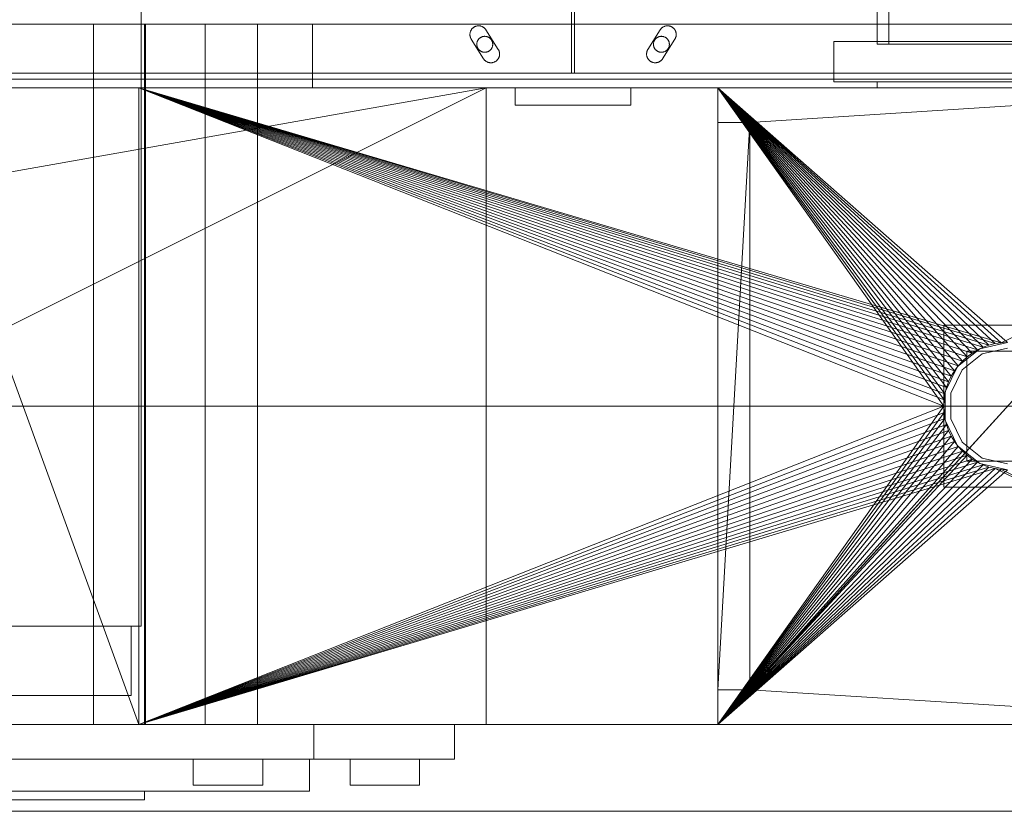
# Model space of a CAD drawing. Header units: millimetres. Extents: x -3490 to 61924, y -72580 to 6847.
# Tile 613 of 656: x 25309 to 25649, y -18460 to -18186. Entities that reach past the tile are written whole.
import ezdxf

# ---------------------------------------------------------------- set-up
doc = ezdxf.new("R2010")
doc.units = ezdxf.units.MM
doc.layers.add('superior_briquetadora', color=7, linetype='Continuous', lineweight=0)
doc.layers.add('superior_C05', color=7, linetype='Continuous', lineweight=0)

msp = doc.modelspace()

# ---------------------------------------------------------------- linework, layer by layer
at = {"layer": 'superior_briquetadora'}
for p, q in [((25605.067, -17805), (25605.067, -18195)), ((25609.067, -17805), (25609.067, -18195)), ((25605.067, -17816), (25605.067, -18194)), ((25350.946, -18160), (25350.946, -18396)), ((25311.536, -18188), (25295.533, -18188)), ((25306.804, -18188), (25324.423, -18188)), ((25325.446, -18188), (25311.536, -18188)), ((25324.423, -18188), (25340.958, -18188)), ((25336.79, -18188), (25325.446, -18188)), ((25334.406, -18430), (25334.406, -18188)), ((25335.297, -18188), (25334.406, -18188)), ((25337.794, -18188), (25335.297, -18188)), ((25345.18, -18188), (25336.79, -18188)), ((25341.403, -18188), (25337.794, -18188)), ((25340.958, -18188), (25356.167, -18188)), ((25345.408, -18188), (25341.403, -18188)), ((25350.331, -18188), (25345.18, -18188)), ((25349.017, -18188), (25345.408, -18188)), ((25351.514, -18188), (25349.017, -18188)), ((25352.067, -18188), (25350.331, -18188)), ((25352.406, -18188), (25351.514, -18188)), ((25352.067, -18188), (25352.067, -18430)), ((25352.406, -18430), (25352.406, -18188)), ((25356.167, -18188), (25369.829, -18188)), ((25369.829, -18188), (25381.745, -18188)), ((25373.067, -18430), (25373.067, -18188)), ((25373.959, -18188), (25373.067, -18188)), ((25376.456, -18188), (25373.959, -18188)), ((25380.065, -18188), (25376.456, -18188)), ((25384.07, -18188), (25380.065, -18188)), ((25381.745, -18188), (25391.74, -18188)), ((25387.679, -18188), (25384.07, -18188)), ((25390.176, -18188), (25387.679, -18188)), ((25391.067, -18188), (25390.176, -18188)), ((25391.067, -18430), (25391.067, -18188)), ((25391.74, -18188), (25399.67, -18188)), ((25399.67, -18188), (25405.418, -18188)), ((25405.418, -18188), (25408.901, -18188)), ((25408.901, -18188), (25410.067, -18188)), ((25410.067, -18188), (25410.067, -18210)), ((25590.067, -18208), (25590.067, -18194)), ((25670.067, -18194), (25590.067, -18194)), ((25607.543, -18194), (25605.067, -18194)), ((25609.067, -18195), (25605.067, -18195)), ((25605.067, -18195), (25695.067, -18195)), ((25614.48, -18194), (25607.543, -18194)), ((25699.067, -18195), (25609.067, -18195)), ((25624.504, -18194), (25614.48, -18194)), ((25635.631, -18194), (25624.504, -18194)), ((25645.655, -18194), (25635.631, -18194)), ((25652.592, -18194), (25645.655, -18194)), ((25670.067, -18208), (25590.067, -18208)), ((25605.067, -18208), (25607.543, -18208)), ((25605.067, -18208), (25605.067, -18210)), ((25607.543, -18208), (25614.48, -18208)), ((25614.48, -18208), (25624.504, -18208)), ((25624.504, -18208), (25635.631, -18208)), ((25635.631, -18208), (25645.655, -18208)), ((25645.655, -18208), (25652.592, -18208)), ((23870.067, -18210), (25830.067, -18210)), ((25470.067, -18210), (24230.067, -18430)), ((25470.067, -18210), (24230.067, -18210)), ((25470.067, -18210), (24243.401, -18210)), ((25746.067, -18210), (24243.401, -18210)), ((25470.067, -18210), (25030.067, -18210)), ((25350.067, -18210), (25030.067, -18210)), ((25470.067, -18210), (25030.067, -18430)), ((25065.577, -18210), (25350.067, -18210)), ((25067.506, -18210), (25350.067, -18210)), ((25069.171, -18210), (25350.067, -18210)), ((25070.556, -18210), (25350.067, -18210)), ((25071.647, -18210), (25350.067, -18210)), ((25270.067, -18210), (25350.067, -18210)), ((25270.067, -18210), (25350.067, -18430)), ((25306.804, -18210), (25324.423, -18210)), ((25324.423, -18210), (25340.958, -18210)), ((25340.958, -18210), (25356.167, -18210)), ((25350.067, -18210), (25550.067, -18210)), ((25470.067, -18210), (25350.067, -18210)), ((25350.067, -18210), (25830.067, -18210)), ((25350.067, -18430), (25350.067, -18210)), ((25350.067, -18210), (25628.067, -18320)), ((25628.173, -18317.844), (25350.067, -18210)), ((25628.49, -18315.708), (25350.067, -18210)), ((25629.015, -18313.614), (25350.067, -18210)), ((25629.742, -18311.581), (25350.067, -18210)), ((25630.665, -18309.629), (25350.067, -18210)), ((25631.775, -18307.777), (25350.067, -18210)), ((25633.061, -18306.043), (25350.067, -18210)), ((25634.511, -18304.444), (25350.067, -18210)), ((25636.111, -18302.994), (25350.067, -18210)), ((25637.845, -18301.708), (25350.067, -18210)), ((25639.697, -18300.598), (25350.067, -18210)), ((25641.648, -18299.675), (25350.067, -18210)), ((25643.681, -18298.947), (25350.067, -18210)), ((25350.067, -18210), (25647.911, -18298.106)), ((25350.067, -18210), (25645.775, -18298.423)), ((25356.167, -18210), (25369.829, -18210)), ((25369.829, -18210), (25381.745, -18210)), ((25381.745, -18210), (25391.74, -18210)), ((25391.74, -18210), (25399.67, -18210)), ((25399.67, -18210), (25405.418, -18210)), ((25405.418, -18210), (25408.901, -18210)), ((25408.901, -18210), (25410.067, -18210)), ((25470.067, -18210), (25470.067, -18430)), ((25746.067, -18210), (25470.067, -18210)), ((25470.067, -18210), (25550.067, -18210)), ((25550.067, -18222), (25550.067, -18210)), ((25550.067, -18210), (25550.067, -18418)), ((25550.067, -18210), (25550.067, -18430)), ((25561.091, -18222), (25550.067, -18210)), ((25750.067, -18210), (25550.067, -18210)), ((25550.067, -18210), (25628.067, -18320)), ((25550.067, -18210), (25639.697, -18300.598)), ((25637.845, -18301.708), (25550.067, -18210)), ((25636.111, -18302.994), (25550.067, -18210)), ((25634.511, -18304.444), (25550.067, -18210)), ((25633.061, -18306.043), (25550.067, -18210)), ((25631.775, -18307.777), (25550.067, -18210)), ((25630.665, -18309.629), (25550.067, -18210)), ((25629.742, -18311.581), (25550.067, -18210)), ((25629.015, -18313.614), (25550.067, -18210)), ((25628.49, -18315.708), (25550.067, -18210)), ((25628.173, -18317.844), (25550.067, -18210)), ((25550.067, -18210), (25641.648, -18299.675)), ((25550.067, -18210), (25643.681, -18298.947)), ((25550.067, -18210), (25645.775, -18298.423)), ((25550.067, -18210), (25647.911, -18298.106)), ((25550.067, -18210), (25650.067, -18298)), ((25550.067, -18210), (25770.898, -18210)), ((25550.067, -18210), (25830.067, -18210)), ((25550.067, -18430), (25750.067, -18210)), ((25750.067, -18210), (25561.091, -18418)), ((25750.067, -18210), (25561.091, -18222)), ((25605.067, -18210), (25607.543, -18210)), ((25607.543, -18210), (25614.48, -18210)), ((25614.48, -18210), (25624.504, -18210)), ((25624.504, -18210), (25635.631, -18210)), ((25635.631, -18210), (25645.655, -18210)), ((25645.655, -18210), (25652.592, -18210)), ((25830.067, -18210), (25647.911, -18298.106)), ((25550.067, -18418), (25550.067, -18222)), ((25550.067, -18222), (25561.091, -18222)), ((25561.091, -18222), (25550.067, -18418)), ((25561.091, -18222), (25561.091, -18418)), ((25672.067, -18292), (25628.067, -18292)), ((25628.067, -18292), (25628.067, -18348)), ((25640.522, -18300.179), (25632.867, -18306.283)), ((25641.648, -18299.675), (25639.697, -18300.598)), ((25650.067, -18298), (25640.522, -18300.179)), ((25650.067, -18300), (25641.39, -18301.981)), ((25643.681, -18298.947), (25641.648, -18299.675)), ((25645.775, -18298.423), (25643.681, -18298.947)), ((25647.911, -18298.106), (25645.775, -18298.423)), ((25650.067, -18298), (25647.911, -18298.106)), ((25641.39, -18301.981), (25634.431, -18307.53)), ((25636.111, -18302.994), (25634.511, -18304.444)), ((25636.067, -18301), (25636.067, -18339)), ((25664.067, -18301), (25636.067, -18301)), ((25637.845, -18301.708), (25636.111, -18302.994)), ((25639.697, -18300.598), (25637.845, -18301.708)), ((25632.867, -18306.283), (25628.619, -18315.105)), ((25633.061, -18306.043), (25631.775, -18307.777)), ((25634.511, -18304.444), (25633.061, -18306.043)), ((25630.665, -18309.629), (25629.742, -18311.581)), ((25634.431, -18307.53), (25630.569, -18315.55)), ((25631.775, -18307.777), (25630.665, -18309.629)), ((25629.015, -18313.614), (25628.49, -18315.708)), ((25629.742, -18311.581), (25629.015, -18313.614)), ((25628.49, -18315.708), (25628.173, -18317.844)), ((25628.619, -18315.105), (25628.619, -18324.895)), ((25630.569, -18315.55), (25630.569, -18324.45)), ((23750.067, -18320), (25950.067, -18320)), ((24150.067, -18320), (25800.067, -18320)), ((24150.067, -18320), (25950.067, -18320)), ((25628.067, -18320), (25350.067, -18430)), ((25550.067, -18430), (25628.067, -18320)), ((25628.173, -18317.844), (25628.067, -18320)), ((25628.067, -18320), (25628.173, -18322.156)), ((25628.173, -18322.156), (25350.067, -18430)), ((25628.49, -18324.292), (25350.067, -18430)), ((25550.067, -18430), (25628.173, -18322.156)), ((25550.067, -18430), (25628.49, -18324.292)), ((25628.173, -18322.156), (25628.49, -18324.292)), ((25628.49, -18324.292), (25629.015, -18326.386)), ((25629.015, -18326.386), (25350.067, -18430)), ((25550.067, -18430), (25629.015, -18326.386)), ((25628.619, -18324.895), (25632.867, -18333.717)), ((25629.015, -18326.386), (25629.742, -18328.419)), ((25630.569, -18324.45), (25634.431, -18332.47)), ((25629.742, -18328.419), (25350.067, -18430)), ((25630.665, -18330.371), (25350.067, -18430)), ((25550.067, -18430), (25629.742, -18328.419)), ((25550.067, -18430), (25630.665, -18330.371)), ((25629.742, -18328.419), (25630.665, -18330.371)), ((25630.665, -18330.371), (25631.775, -18332.223)), ((25631.775, -18332.223), (25350.067, -18430)), ((25633.061, -18333.957), (25350.067, -18430)), ((25550.067, -18430), (25631.775, -18332.223)), ((25550.067, -18430), (25633.061, -18333.957)), ((25631.775, -18332.223), (25633.061, -18333.957)), ((25632.867, -18333.717), (25640.522, -18339.821)), ((25633.061, -18333.957), (25634.511, -18335.556)), ((25634.431, -18332.47), (25641.39, -18338.019)), ((25634.511, -18335.556), (25350.067, -18430)), ((25636.111, -18337.006), (25350.067, -18430)), ((25634.511, -18335.556), (25550.067, -18430)), ((25636.111, -18337.006), (25550.067, -18430)), ((25634.511, -18335.556), (25636.111, -18337.006)), ((25636.111, -18337.006), (25637.845, -18338.292)), ((25637.845, -18338.292), (25350.067, -18430)), ((25639.697, -18339.402), (25350.067, -18430)), ((25641.648, -18340.325), (25350.067, -18430)), ((25643.681, -18341.053), (25350.067, -18430)), ((25637.845, -18338.292), (25550.067, -18430)), ((25639.697, -18339.402), (25550.067, -18430)), ((25641.648, -18340.325), (25550.067, -18430)), ((25643.681, -18341.053), (25550.067, -18430)), ((25636.067, -18339), (25664.067, -18339)), ((25637.845, -18338.292), (25639.697, -18339.402)), ((25639.697, -18339.402), (25641.648, -18340.325)), ((25640.522, -18339.821), (25650.067, -18342)), ((25641.39, -18338.019), (25650.067, -18340)), ((25641.648, -18340.325), (25643.681, -18341.053)), ((25643.681, -18341.053), (25645.775, -18341.577)), ((25645.775, -18341.577), (25350.067, -18430)), ((25645.775, -18341.577), (25550.067, -18430)), ((25647.911, -18341.894), (25550.067, -18430)), ((25650.067, -18342), (25550.067, -18430)), ((25645.775, -18341.577), (25647.911, -18341.894)), ((25645.775, -18341.577), (25830.067, -18430)), ((25647.911, -18341.894), (25650.067, -18342)), ((25647.911, -18341.894), (25830.067, -18430)), ((25628.067, -18348), (25672.067, -18348)), ((25293.251, -18396), (25310.233, -18396)), ((25315.544, -18396), (25300.193, -18396)), ((25317.895, -18396), (25301.992, -18396)), ((25308.148, -18396), (25322.31, -18396)), ((25310.233, -18396), (25324.904, -18396)), ((25328.38, -18396), (25315.544, -18396)), ((25331.191, -18396), (25317.895, -18396)), ((25322.31, -18396), (25333.696, -18396)), ((25324.904, -18396), (25336.698, -18396)), ((25338.206, -18396), (25328.38, -18396)), ((25341.37, -18396), (25331.191, -18396)), ((25333.696, -18396), (25341.868, -18396)), ((25336.698, -18396), (25345.163, -18396)), ((25344.646, -18396), (25338.206, -18396)), ((25348.041, -18396), (25341.37, -18396)), ((25341.868, -18396), (25346.512, -18396)), ((25347.45, -18396), (25344.646, -18396)), ((25345.163, -18396), (25349.974, -18396)), ((25346.512, -18396), (25347.45, -18396)), ((25347.45, -18396), (25347.45, -18420)), ((25350.946, -18396), (25348.041, -18396)), ((25349.974, -18396), (25350.946, -18396)), ((25550.067, -18418), (25550.067, -18430)), ((25561.091, -18418), (25550.067, -18430)), ((25561.091, -18418), (25550.067, -18418)), ((25750.067, -18430), (25561.091, -18418)), ((25315.544, -18420), (25300.193, -18420)), ((25308.148, -18420), (25322.31, -18420)), ((25328.38, -18420), (25315.544, -18420)), ((25322.31, -18420), (25333.696, -18420)), ((25338.206, -18420), (25328.38, -18420)), ((25333.696, -18420), (25341.868, -18420)), ((25344.646, -18420), (25338.206, -18420)), ((25341.868, -18420), (25346.512, -18420)), ((25347.45, -18420), (25344.646, -18420)), ((25346.512, -18420), (25347.45, -18420)), ((23750.067, -18430), (25950.067, -18430)), ((25830.067, -18430), (23870.067, -18430)), ((23900.067, -18430), (25800.067, -18430)), ((23954.067, -18430), (25456.734, -18430)), ((24230.067, -18430), (25470.067, -18430)), ((24230.067, -18430), (25456.734, -18430)), ((25030.067, -18430), (25470.067, -18430)), ((25350.067, -18430), (25030.067, -18430)), ((25350.067, -18430), (25065.577, -18430)), ((25350.067, -18430), (25067.506, -18430)), ((25350.067, -18430), (25069.171, -18430)), ((25350.067, -18430), (25070.556, -18430)), ((25071.647, -18430), (25350.067, -18430)), ((25350.067, -18430), (25270.067, -18430)), ((25311.536, -18430), (25295.533, -18430)), ((25299.341, -18430), (25318.425, -18430)), ((25324.656, -18430), (25306.982, -18430)), ((25325.446, -18430), (25311.536, -18430)), ((25318.425, -18430), (25336.889, -18430)), ((25341.242, -18430), (25324.656, -18430)), ((25336.79, -18430), (25325.446, -18430)), ((25335.297, -18430), (25334.406, -18430)), ((25337.794, -18430), (25335.297, -18430)), ((25345.18, -18430), (25336.79, -18430)), ((25336.889, -18430), (25354.567, -18430)), ((25341.403, -18430), (25337.794, -18430)), ((25356.499, -18430), (25341.242, -18430)), ((25345.408, -18430), (25341.403, -18430)), ((25350.331, -18430), (25345.18, -18430)), ((25349.017, -18430), (25345.408, -18430)), ((25351.514, -18430), (25349.017, -18430)), ((25350.067, -18430), (25550.067, -18430)), ((25830.067, -18430), (25350.067, -18430)), ((25350.067, -18430), (25470.067, -18430)), ((25352.067, -18430), (25350.331, -18430)), ((25352.406, -18430), (25351.514, -18430)), ((25354.567, -18430), (25371.299, -18430)), ((25370.203, -18430), (25356.499, -18430)), ((25382.156, -18430), (25370.203, -18430)), ((25371.299, -18430), (25386.933, -18430)), ((25373.959, -18430), (25373.067, -18430)), ((25376.456, -18430), (25373.959, -18430)), ((25380.065, -18430), (25376.456, -18430)), ((25384.07, -18430), (25380.065, -18430)), ((25392.183, -18430), (25382.156, -18430)), ((25387.679, -18430), (25384.07, -18430)), ((25386.933, -18430), (25401.328, -18430)), ((25390.176, -18430), (25387.679, -18430)), ((25391.067, -18430), (25390.176, -18430)), ((25400.138, -18430), (25392.183, -18430)), ((25405.904, -18430), (25400.138, -18430)), ((25401.328, -18430), (25414.353, -18430)), ((25409.397, -18430), (25405.904, -18430)), ((25410.567, -18430), (25409.397, -18430)), ((25410.567, -18430), (25410.567, -18442)), ((25414.353, -18430), (25425.889, -18430)), ((25425.889, -18430), (25435.834, -18430)), ((25435.834, -18430), (25444.096, -18430)), ((25444.096, -18430), (25450.602, -18430)), ((25450.602, -18430), (25455.291, -18430)), ((25455.291, -18430), (25458.121, -18430)), ((25456.734, -18430), (25746.067, -18430)), ((25458.121, -18430), (25459.067, -18430)), ((25459.067, -18430), (25459.067, -18442)), ((25470.067, -18430), (25746.067, -18430)), ((25550.067, -18430), (25470.067, -18430)), ((25550.067, -18430), (25750.067, -18430)), ((25550.067, -18430), (25770.898, -18430)), ((25830.067, -18430), (25550.067, -18430)), ((25299.201, -18442), (25317.766, -18442)), ((25299.341, -18442), (25318.425, -18442)), ((25324.656, -18442), (25306.982, -18442)), ((25317.766, -18442), (25335.264, -18442)), ((25318.425, -18442), (25336.889, -18442)), ((25341.242, -18442), (25324.656, -18442)), ((25335.264, -18442), (25351.418, -18442)), ((25336.889, -18442), (25354.567, -18442)), ((25356.499, -18442), (25341.242, -18442)), ((25351.418, -18442), (25365.973, -18442)), ((25354.567, -18442), (25371.299, -18442)), ((25370.203, -18442), (25356.499, -18442)), ((25365.973, -18442), (25378.701, -18442)), ((25370.071, -18442), (25368.882, -18442)), ((25368.882, -18442), (25368.882, -18451)), ((25373.4, -18442), (25370.071, -18442)), ((25382.156, -18442), (25370.203, -18442)), ((25371.299, -18442), (25386.933, -18442)), ((25378.212, -18442), (25373.4, -18442)), ((25383.552, -18442), (25378.212, -18442)), ((25378.701, -18442), (25389.4, -18442)), ((25392.183, -18442), (25382.156, -18442)), ((25388.364, -18442), (25383.552, -18442)), ((25386.933, -18442), (25401.328, -18442)), ((25391.694, -18442), (25388.364, -18442)), ((25389.4, -18442), (25397.902, -18442)), ((25392.882, -18442), (25391.694, -18442)), ((25400.138, -18442), (25392.183, -18442)), ((25392.882, -18442), (25392.882, -18451)), ((25397.902, -18442), (25404.072, -18442)), ((25405.904, -18442), (25400.138, -18442)), ((25401.328, -18442), (25414.353, -18442)), ((25404.072, -18442), (25407.814, -18442)), ((25409.397, -18442), (25405.904, -18442)), ((25407.814, -18442), (25409.067, -18442)), ((25409.067, -18442), (25409.067, -18453)), ((25410.567, -18442), (25409.397, -18442)), ((25414.353, -18442), (25425.889, -18442)), ((25424.256, -18442), (25423.067, -18442)), ((25423.067, -18442), (25423.067, -18451)), ((25427.586, -18442), (25424.256, -18442)), ((25425.889, -18442), (25435.834, -18442)), ((25432.397, -18442), (25427.586, -18442)), ((25437.738, -18442), (25432.397, -18442)), ((25435.834, -18442), (25444.096, -18442)), ((25442.549, -18442), (25437.738, -18442)), ((25445.879, -18442), (25442.549, -18442)), ((25444.096, -18442), (25450.602, -18442)), ((25447.067, -18442), (25445.879, -18442)), ((25447.067, -18442), (25447.067, -18451)), ((25450.602, -18442), (25455.291, -18442)), ((25455.291, -18442), (25458.121, -18442)), ((25458.121, -18442), (25459.067, -18442)), ((25295.533, -18453), (25311.536, -18453)), ((25299.201, -18453), (25317.766, -18453)), ((25311.536, -18453), (25325.446, -18453)), ((25317.766, -18453), (25335.264, -18453)), ((25325.446, -18453), (25336.79, -18453)), ((25335.264, -18453), (25351.418, -18453)), ((25336.79, -18453), (25345.18, -18453)), ((25345.18, -18453), (25350.331, -18453)), ((25350.331, -18453), (25352.067, -18453)), ((25351.418, -18453), (25365.973, -18453)), ((25352.067, -18453), (25352.067, -18456)), ((25365.973, -18453), (25378.701, -18453)), ((25368.882, -18451), (25370.071, -18451)), ((25370.071, -18451), (25373.4, -18451)), ((25373.4, -18451), (25378.212, -18451)), ((25378.212, -18451), (25383.552, -18451)), ((25378.701, -18453), (25389.4, -18453)), ((25383.552, -18451), (25388.364, -18451)), ((25388.364, -18451), (25391.694, -18451)), ((25389.4, -18453), (25397.902, -18453)), ((25391.694, -18451), (25392.882, -18451)), ((25397.902, -18453), (25404.072, -18453)), ((25404.072, -18453), (25407.814, -18453)), ((25407.814, -18453), (25409.067, -18453)), ((25423.067, -18451), (25424.256, -18451)), ((25424.256, -18451), (25427.586, -18451)), ((25427.586, -18451), (25432.397, -18451)), ((25432.397, -18451), (25437.738, -18451)), ((25437.738, -18451), (25442.549, -18451)), ((25442.549, -18451), (25445.879, -18451)), ((25445.879, -18451), (25447.067, -18451)), ((25295.533, -18456), (25311.536, -18456)), ((25311.536, -18456), (25325.446, -18456)), ((25325.446, -18456), (25336.79, -18456)), ((25336.79, -18456), (25345.18, -18456)), ((25345.18, -18456), (25350.331, -18456)), ((25350.331, -18456), (25352.067, -18456)), ((23750.067, -18460), (25950.067, -18460)), ((23900.067, -18460), (25800.067, -18460))]:
    msp.add_line(p, q, dxfattribs=at)
at = {"layer": 'superior_C05'}
for p, q in [((25499.567, -18205), (25499.567, -17755)), ((25500.567, -18205), (25500.567, -17755)), ((24310.067, -18188), (26690.067, -18188)), ((25464.445, -18191.496), (25464.443, -18191.646)), ((25464.443, -18191.646), (25464.448, -18191.795)), ((25464.454, -18191.347), (25464.445, -18191.496)), ((25464.471, -18191.198), (25464.454, -18191.347)), ((25464.495, -18191.051), (25464.471, -18191.198)), ((25464.527, -18190.904), (25464.495, -18191.051)), ((25464.566, -18190.76), (25464.527, -18190.904)), ((25464.612, -18190.618), (25464.566, -18190.76)), ((25464.665, -18190.478), (25464.612, -18190.618)), ((25464.725, -18190.341), (25464.665, -18190.478)), ((25464.792, -18190.207), (25464.725, -18190.341)), ((25464.865, -18190.076), (25464.792, -18190.207)), ((25464.945, -18189.95), (25464.865, -18190.076)), ((25465.03, -18189.827), (25464.945, -18189.95)), ((25465.122, -18189.709), (25465.03, -18189.827)), ((25465.22, -18189.596), (25465.122, -18189.709)), ((25465.323, -18189.488), (25465.22, -18189.596)), ((25465.432, -18189.385), (25465.323, -18189.488)), ((25465.545, -18189.287), (25465.432, -18189.385)), ((25465.663, -18189.196), (25465.545, -18189.287)), ((25465.786, -18189.11), (25465.663, -18189.196)), ((25465.913, -18189.031), (25465.786, -18189.11)), ((25466.043, -18188.957), (25465.913, -18189.031)), ((25466.177, -18188.891), (25466.043, -18188.957)), ((25466.314, -18188.831), (25466.177, -18188.891)), ((25466.454, -18188.779), (25466.314, -18188.831)), ((25466.597, -18188.733), (25466.454, -18188.779)), ((25466.741, -18188.694), (25466.597, -18188.733)), ((25466.888, -18188.663), (25466.741, -18188.694)), ((25467.035, -18188.639), (25466.888, -18188.663)), ((25467.184, -18188.622), (25467.035, -18188.639)), ((25467.333, -18188.613), (25467.184, -18188.622)), ((25467.483, -18188.611), (25467.333, -18188.613)), ((25467.632, -18188.617), (25467.483, -18188.611)), ((25467.781, -18188.63), (25467.632, -18188.617)), ((25467.929, -18188.651), (25467.781, -18188.63)), ((25468.076, -18188.679), (25467.929, -18188.651)), ((25468.222, -18188.714), (25468.076, -18188.679)), ((25468.365, -18188.757), (25468.222, -18188.714)), ((25468.506, -18188.806), (25468.365, -18188.757)), ((25468.645, -18188.863), (25468.506, -18188.806)), ((25468.78, -18188.926), (25468.645, -18188.863)), ((25468.912, -18188.996), (25468.78, -18188.926)), ((25469.041, -18189.072), (25468.912, -18188.996)), ((25469.166, -18189.155), (25469.041, -18189.072)), ((25469.286, -18189.244), (25469.166, -18189.155)), ((25469.402, -18189.339), (25469.286, -18189.244)), ((25469.512, -18189.44), (25469.402, -18189.339)), ((25469.618, -18189.545), (25469.512, -18189.44)), ((25469.718, -18189.656), (25469.618, -18189.545)), ((25469.813, -18189.772), (25469.718, -18189.656)), ((25469.902, -18189.893), (25469.813, -18189.772)), ((25469.984, -18190.017), (25469.902, -18189.893)), ((25469.984, -18190.017), (25474.234, -18196.795)), ((25525.901, -18196.795), (25530.151, -18190.017)), ((25530.151, -18190.017), (25530.233, -18189.893)), ((25530.321, -18189.773), (25530.233, -18189.893)), ((25530.415, -18189.658), (25530.321, -18189.773)), ((25530.515, -18189.547), (25530.415, -18189.658)), ((25530.62, -18189.442), (25530.515, -18189.547)), ((25530.73, -18189.342), (25530.62, -18189.442)), ((25530.845, -18189.247), (25530.73, -18189.342)), ((25530.965, -18189.158), (25530.845, -18189.247)), ((25531.089, -18189.076), (25530.965, -18189.158)), ((25531.217, -18188.999), (25531.089, -18189.076)), ((25531.348, -18188.929), (25531.217, -18188.999)), ((25531.483, -18188.866), (25531.348, -18188.929)), ((25531.621, -18188.809), (25531.483, -18188.866)), ((25531.761, -18188.759), (25531.621, -18188.809)), ((25531.904, -18188.717), (25531.761, -18188.759)), ((25532.048, -18188.681), (25531.904, -18188.717)), ((25532.194, -18188.653), (25532.048, -18188.681)), ((25532.342, -18188.632), (25532.194, -18188.653)), ((25532.49, -18188.618), (25532.342, -18188.632)), ((25532.639, -18188.612), (25532.49, -18188.618)), ((25532.788, -18188.613), (25532.639, -18188.612)), ((25532.937, -18188.621), (25532.788, -18188.613)), ((25533.085, -18188.637), (25532.937, -18188.621)), ((25533.232, -18188.66), (25533.085, -18188.637)), ((25533.378, -18188.69), (25533.232, -18188.66)), ((25533.522, -18188.728), (25533.378, -18188.69)), ((25533.664, -18188.773), (25533.522, -18188.728)), ((25533.803, -18188.824), (25533.664, -18188.773)), ((25533.94, -18188.883), (25533.803, -18188.824)), ((25534.074, -18188.948), (25533.94, -18188.883)), ((25534.205, -18189.02), (25534.074, -18188.948)), ((25534.331, -18189.098), (25534.205, -18189.02)), ((25534.454, -18189.183), (25534.331, -18189.098)), ((25534.572, -18189.273), (25534.454, -18189.183)), ((25534.686, -18189.369), (25534.572, -18189.273)), ((25534.795, -18189.471), (25534.686, -18189.369)), ((25534.898, -18189.578), (25534.795, -18189.471)), ((25534.997, -18189.69), (25534.898, -18189.578)), ((25535.089, -18189.807), (25534.997, -18189.69)), ((25535.176, -18189.928), (25535.089, -18189.807)), ((25535.256, -18190.053), (25535.176, -18189.928)), ((25535.33, -18190.182), (25535.256, -18190.053)), ((25535.398, -18190.315), (25535.33, -18190.182)), ((25535.459, -18190.451), (25535.398, -18190.315)), ((25535.513, -18190.589), (25535.459, -18190.451)), ((25535.56, -18190.731), (25535.513, -18190.589)), ((25535.6, -18190.874), (25535.56, -18190.731)), ((25535.633, -18191.019), (25535.6, -18190.874)), ((25535.659, -18191.166), (25535.633, -18191.019)), ((25535.678, -18191.314), (25535.659, -18191.166)), ((25535.689, -18191.462), (25535.678, -18191.314)), ((25535.692, -18191.611), (25535.689, -18191.462)), ((25535.692, -18191.611), (25535.689, -18191.751)), ((25464.448, -18191.795), (25464.461, -18191.944)), ((25464.461, -18191.944), (25464.481, -18192.092)), ((25464.481, -18192.092), (25464.509, -18192.239)), ((25464.509, -18192.239), (25464.544, -18192.385)), ((25464.544, -18192.385), (25464.586, -18192.528)), ((25464.586, -18192.528), (25464.635, -18192.67)), ((25464.635, -18192.67), (25464.692, -18192.808)), ((25464.692, -18192.808), (25464.755, -18192.944)), ((25464.755, -18192.944), (25464.825, -18193.076)), ((25464.901, -18193.205), (25464.825, -18193.076)), ((25469.151, -18199.983), (25464.901, -18193.205)), ((25466.821, -18194.863), (25466.817, -18195)), ((25466.817, -18195), (25466.821, -18195.137)), ((25466.831, -18194.726), (25466.821, -18194.863)), ((25466.848, -18194.59), (25466.831, -18194.726)), ((25466.872, -18194.455), (25466.848, -18194.59)), ((25466.903, -18194.321), (25466.872, -18194.455)), ((25466.94, -18194.189), (25466.903, -18194.321)), ((25466.983, -18194.059), (25466.94, -18194.189)), ((25467.033, -18193.932), (25466.983, -18194.059)), ((25467.09, -18193.807), (25467.033, -18193.932)), ((25467.152, -18193.685), (25467.09, -18193.807)), ((25467.221, -18193.566), (25467.152, -18193.685)), ((25467.295, -18193.451), (25467.221, -18193.566)), ((25467.375, -18193.34), (25467.295, -18193.451)), ((25467.461, -18193.232), (25467.375, -18193.34)), ((25467.552, -18193.13), (25467.461, -18193.232)), ((25467.647, -18193.031), (25467.552, -18193.13)), ((25467.748, -18192.938), (25467.647, -18193.031)), ((25467.853, -18192.85), (25467.748, -18192.938)), ((25467.962, -18192.767), (25467.853, -18192.85)), ((25468.075, -18192.69), (25467.962, -18192.767)), ((25468.192, -18192.618), (25468.075, -18192.69)), ((25468.313, -18192.553), (25468.192, -18192.618)), ((25468.436, -18192.493), (25468.313, -18192.553)), ((25468.563, -18192.44), (25468.436, -18192.493)), ((25468.692, -18192.393), (25468.563, -18192.44)), ((25468.823, -18192.353), (25468.692, -18192.393)), ((25468.956, -18192.319), (25468.823, -18192.353)), ((25469.09, -18192.292), (25468.956, -18192.319)), ((25469.226, -18192.271), (25469.09, -18192.292)), ((25469.362, -18192.258), (25469.226, -18192.271)), ((25469.499, -18192.251), (25469.362, -18192.258)), ((25469.636, -18192.251), (25469.499, -18192.251)), ((25469.773, -18192.258), (25469.636, -18192.251)), ((25469.909, -18192.271), (25469.773, -18192.258)), ((25470.045, -18192.292), (25469.909, -18192.271)), ((25470.179, -18192.319), (25470.045, -18192.292)), ((25470.312, -18192.353), (25470.179, -18192.319)), ((25470.443, -18192.393), (25470.312, -18192.353)), ((25470.572, -18192.44), (25470.443, -18192.393)), ((25470.699, -18192.493), (25470.572, -18192.44)), ((25470.822, -18192.553), (25470.699, -18192.493)), ((25470.942, -18192.618), (25470.822, -18192.553)), ((25471.059, -18192.69), (25470.942, -18192.618)), ((25471.173, -18192.767), (25471.059, -18192.69)), ((25471.282, -18192.85), (25471.173, -18192.767)), ((25471.387, -18192.938), (25471.282, -18192.85)), ((25471.488, -18193.031), (25471.387, -18192.938)), ((25471.583, -18193.13), (25471.488, -18193.031)), ((25471.674, -18193.232), (25471.583, -18193.13)), ((25471.76, -18193.34), (25471.674, -18193.232)), ((25471.84, -18193.451), (25471.76, -18193.34)), ((25471.914, -18193.566), (25471.84, -18193.451)), ((25471.983, -18193.685), (25471.914, -18193.566)), ((25472.045, -18193.807), (25471.983, -18193.685)), ((25472.102, -18193.932), (25472.045, -18193.807)), ((25472.152, -18194.059), (25472.102, -18193.932)), ((25472.195, -18194.189), (25472.152, -18194.059)), ((25472.232, -18194.321), (25472.195, -18194.189)), ((25472.263, -18194.455), (25472.232, -18194.321)), ((25472.287, -18194.59), (25472.263, -18194.455)), ((25472.304, -18194.726), (25472.287, -18194.59)), ((25472.314, -18194.863), (25472.304, -18194.726)), ((25472.317, -18195), (25472.314, -18194.863)), ((25472.317, -18195), (25472.314, -18195.137)), ((25527.821, -18194.863), (25527.817, -18195)), ((25527.817, -18195), (25527.821, -18195.137)), ((25527.831, -18194.726), (25527.821, -18194.863)), ((25527.848, -18194.59), (25527.831, -18194.726)), ((25527.872, -18194.455), (25527.848, -18194.59)), ((25527.903, -18194.321), (25527.872, -18194.455)), ((25527.94, -18194.189), (25527.903, -18194.321)), ((25527.983, -18194.059), (25527.94, -18194.189)), ((25528.033, -18193.932), (25527.983, -18194.059)), ((25528.09, -18193.807), (25528.033, -18193.932)), ((25528.152, -18193.685), (25528.09, -18193.807)), ((25528.221, -18193.566), (25528.152, -18193.685)), ((25528.295, -18193.451), (25528.221, -18193.566)), ((25528.375, -18193.34), (25528.295, -18193.451)), ((25528.461, -18193.232), (25528.375, -18193.34)), ((25528.552, -18193.13), (25528.461, -18193.232)), ((25528.647, -18193.031), (25528.552, -18193.13)), ((25528.748, -18192.938), (25528.647, -18193.031)), ((25528.853, -18192.85), (25528.748, -18192.938)), ((25528.962, -18192.767), (25528.853, -18192.85)), ((25529.075, -18192.69), (25528.962, -18192.767)), ((25529.192, -18192.618), (25529.075, -18192.69)), ((25529.313, -18192.553), (25529.192, -18192.618)), ((25529.436, -18192.493), (25529.313, -18192.553)), ((25529.563, -18192.44), (25529.436, -18192.493)), ((25529.692, -18192.393), (25529.563, -18192.44)), ((25529.823, -18192.353), (25529.692, -18192.393)), ((25529.956, -18192.319), (25529.823, -18192.353)), ((25530.09, -18192.292), (25529.956, -18192.319)), ((25530.226, -18192.271), (25530.09, -18192.292)), ((25530.362, -18192.258), (25530.226, -18192.271)), ((25530.499, -18192.251), (25530.362, -18192.258)), ((25530.636, -18192.251), (25530.499, -18192.251)), ((25530.773, -18192.258), (25530.636, -18192.251)), ((25530.909, -18192.271), (25530.773, -18192.258)), ((25531.045, -18192.292), (25530.909, -18192.271)), ((25530.984, -18199.983), (25535.234, -18193.205)), ((25531.179, -18192.319), (25531.045, -18192.292)), ((25531.312, -18192.353), (25531.179, -18192.319)), ((25531.443, -18192.393), (25531.312, -18192.353)), ((25531.572, -18192.44), (25531.443, -18192.393)), ((25531.699, -18192.493), (25531.572, -18192.44)), ((25531.822, -18192.553), (25531.699, -18192.493)), ((25531.942, -18192.618), (25531.822, -18192.553)), ((25532.059, -18192.69), (25531.942, -18192.618)), ((25532.173, -18192.767), (25532.059, -18192.69)), ((25532.282, -18192.85), (25532.173, -18192.767)), ((25532.387, -18192.938), (25532.282, -18192.85)), ((25532.488, -18193.031), (25532.387, -18192.938)), ((25532.583, -18193.13), (25532.488, -18193.031)), ((25532.674, -18193.232), (25532.583, -18193.13)), ((25532.76, -18193.34), (25532.674, -18193.232)), ((25532.84, -18193.451), (25532.76, -18193.34)), ((25532.914, -18193.566), (25532.84, -18193.451)), ((25532.983, -18193.685), (25532.914, -18193.566)), ((25533.045, -18193.807), (25532.983, -18193.685)), ((25533.102, -18193.932), (25533.045, -18193.807)), ((25533.152, -18194.059), (25533.102, -18193.932)), ((25533.195, -18194.189), (25533.152, -18194.059)), ((25533.232, -18194.321), (25533.195, -18194.189)), ((25533.263, -18194.455), (25533.232, -18194.321)), ((25533.287, -18194.59), (25533.263, -18194.455)), ((25533.304, -18194.726), (25533.287, -18194.59)), ((25533.314, -18194.863), (25533.304, -18194.726)), ((25533.317, -18195), (25533.314, -18194.863)), ((25533.317, -18195), (25533.314, -18195.137)), ((25535.234, -18193.205), (25535.306, -18193.085)), ((25535.306, -18193.085), (25535.372, -18192.961)), ((25535.372, -18192.961), (25535.432, -18192.835)), ((25535.432, -18192.835), (25535.486, -18192.705)), ((25535.486, -18192.705), (25535.534, -18192.574)), ((25535.534, -18192.574), (25535.576, -18192.44)), ((25535.576, -18192.44), (25535.611, -18192.305)), ((25535.611, -18192.305), (25535.64, -18192.168)), ((25535.64, -18192.168), (25535.663, -18192.03)), ((25535.663, -18192.03), (25535.679, -18191.891)), ((25535.679, -18191.891), (25535.689, -18191.751)), ((25466.821, -18195.137), (25466.831, -18195.274)), ((25466.831, -18195.274), (25466.848, -18195.41)), ((25466.848, -18195.41), (25466.872, -18195.545)), ((25466.872, -18195.545), (25466.903, -18195.679)), ((25466.903, -18195.679), (25466.94, -18195.811)), ((25466.94, -18195.811), (25466.983, -18195.941)), ((25466.983, -18195.941), (25467.033, -18196.068)), ((25467.033, -18196.068), (25467.09, -18196.193)), ((25467.09, -18196.193), (25467.152, -18196.315)), ((25467.152, -18196.315), (25467.221, -18196.434)), ((25467.221, -18196.434), (25467.295, -18196.549)), ((25467.295, -18196.549), (25467.375, -18196.66)), ((25467.375, -18196.66), (25467.461, -18196.768)), ((25467.461, -18196.768), (25467.552, -18196.87)), ((25467.552, -18196.87), (25467.647, -18196.969)), ((25467.647, -18196.969), (25467.748, -18197.062)), ((25467.748, -18197.062), (25467.853, -18197.15)), ((25467.853, -18197.15), (25467.962, -18197.233)), ((25467.962, -18197.233), (25468.075, -18197.31)), ((25468.075, -18197.31), (25468.192, -18197.382)), ((25468.192, -18197.382), (25468.313, -18197.447)), ((25468.313, -18197.447), (25468.436, -18197.507)), ((25468.436, -18197.507), (25468.563, -18197.56)), ((25468.563, -18197.56), (25468.692, -18197.607)), ((25468.692, -18197.607), (25468.823, -18197.647)), ((25468.823, -18197.647), (25468.956, -18197.681)), ((25468.956, -18197.681), (25469.09, -18197.708)), ((25469.09, -18197.708), (25469.226, -18197.729)), ((25469.226, -18197.729), (25469.362, -18197.742)), ((25469.362, -18197.742), (25469.499, -18197.749)), ((25469.499, -18197.749), (25469.636, -18197.749)), ((25469.636, -18197.749), (25469.773, -18197.742)), ((25469.773, -18197.742), (25469.909, -18197.729)), ((25469.909, -18197.729), (25470.045, -18197.708)), ((25470.045, -18197.708), (25470.179, -18197.681)), ((25470.179, -18197.681), (25470.312, -18197.647)), ((25470.312, -18197.647), (25470.443, -18197.607)), ((25470.443, -18197.607), (25470.572, -18197.56)), ((25470.572, -18197.56), (25470.699, -18197.507)), ((25470.699, -18197.507), (25470.822, -18197.447)), ((25470.822, -18197.447), (25470.942, -18197.382)), ((25470.942, -18197.382), (25471.059, -18197.31)), ((25471.059, -18197.31), (25471.173, -18197.233)), ((25471.173, -18197.233), (25471.282, -18197.15)), ((25471.282, -18197.15), (25471.387, -18197.062)), ((25471.387, -18197.062), (25471.488, -18196.969)), ((25471.488, -18196.969), (25471.583, -18196.87)), ((25471.583, -18196.87), (25471.674, -18196.768)), ((25471.674, -18196.768), (25471.76, -18196.66)), ((25471.76, -18196.66), (25471.84, -18196.549)), ((25471.84, -18196.549), (25471.914, -18196.434)), ((25471.914, -18196.434), (25471.983, -18196.315)), ((25471.983, -18196.315), (25472.045, -18196.193)), ((25472.045, -18196.193), (25472.102, -18196.068)), ((25472.102, -18196.068), (25472.152, -18195.941)), ((25472.152, -18195.941), (25472.195, -18195.811)), ((25472.195, -18195.811), (25472.232, -18195.679)), ((25472.232, -18195.679), (25472.263, -18195.545)), ((25472.263, -18195.545), (25472.287, -18195.41)), ((25472.287, -18195.41), (25472.304, -18195.274)), ((25472.304, -18195.274), (25472.314, -18195.137)), ((25474.234, -18196.795), (25474.306, -18196.915)), ((25474.372, -18197.039), (25474.306, -18196.915)), ((25474.432, -18197.165), (25474.372, -18197.039)), ((25474.486, -18197.295), (25474.432, -18197.165)), ((25474.534, -18197.426), (25474.486, -18197.295)), ((25474.576, -18197.56), (25474.534, -18197.426)), ((25474.611, -18197.695), (25474.576, -18197.56)), ((25474.64, -18197.832), (25474.611, -18197.695)), ((25474.663, -18197.97), (25474.64, -18197.832)), ((25474.679, -18198.109), (25474.663, -18197.97)), ((25474.689, -18198.249), (25474.679, -18198.109)), ((25474.692, -18198.389), (25474.689, -18198.249)), ((25474.689, -18198.538), (25474.692, -18198.389)), ((25525.448, -18198.205), (25525.443, -18198.354)), ((25525.443, -18198.354), (25525.445, -18198.504)), ((25525.461, -18198.056), (25525.448, -18198.205)), ((25525.481, -18197.908), (25525.461, -18198.056)), ((25525.509, -18197.761), (25525.481, -18197.908)), ((25525.544, -18197.615), (25525.509, -18197.761)), ((25525.586, -18197.472), (25525.544, -18197.615)), ((25525.635, -18197.33), (25525.586, -18197.472)), ((25525.692, -18197.192), (25525.635, -18197.33)), ((25525.755, -18197.056), (25525.692, -18197.192)), ((25525.825, -18196.924), (25525.755, -18197.056)), ((25525.901, -18196.795), (25525.825, -18196.924)), ((25527.821, -18195.137), (25527.831, -18195.274)), ((25527.831, -18195.274), (25527.848, -18195.41)), ((25527.848, -18195.41), (25527.872, -18195.545)), ((25527.872, -18195.545), (25527.903, -18195.679)), ((25527.903, -18195.679), (25527.94, -18195.811)), ((25527.94, -18195.811), (25527.983, -18195.941)), ((25527.983, -18195.941), (25528.033, -18196.068)), ((25528.033, -18196.068), (25528.09, -18196.193)), ((25528.09, -18196.193), (25528.152, -18196.315)), ((25528.152, -18196.315), (25528.221, -18196.434)), ((25528.221, -18196.434), (25528.295, -18196.549)), ((25528.295, -18196.549), (25528.375, -18196.66)), ((25528.375, -18196.66), (25528.461, -18196.768)), ((25528.461, -18196.768), (25528.552, -18196.87)), ((25528.552, -18196.87), (25528.647, -18196.969)), ((25528.647, -18196.969), (25528.748, -18197.062)), ((25528.748, -18197.062), (25528.853, -18197.15)), ((25528.853, -18197.15), (25528.962, -18197.233)), ((25528.962, -18197.233), (25529.075, -18197.31)), ((25529.075, -18197.31), (25529.192, -18197.382)), ((25529.192, -18197.382), (25529.313, -18197.447)), ((25529.313, -18197.447), (25529.436, -18197.507)), ((25529.436, -18197.507), (25529.563, -18197.56)), ((25529.563, -18197.56), (25529.692, -18197.607)), ((25529.692, -18197.607), (25529.823, -18197.647)), ((25529.823, -18197.647), (25529.956, -18197.681)), ((25529.956, -18197.681), (25530.09, -18197.708)), ((25530.09, -18197.708), (25530.226, -18197.729)), ((25530.226, -18197.729), (25530.362, -18197.742)), ((25530.362, -18197.742), (25530.499, -18197.749)), ((25530.499, -18197.749), (25530.636, -18197.749)), ((25530.636, -18197.749), (25530.773, -18197.742)), ((25530.773, -18197.742), (25530.909, -18197.729)), ((25530.909, -18197.729), (25531.045, -18197.708)), ((25531.045, -18197.708), (25531.179, -18197.681)), ((25531.179, -18197.681), (25531.312, -18197.647)), ((25531.312, -18197.647), (25531.443, -18197.607)), ((25531.443, -18197.607), (25531.572, -18197.56)), ((25531.572, -18197.56), (25531.699, -18197.507)), ((25531.699, -18197.507), (25531.822, -18197.447)), ((25531.822, -18197.447), (25531.942, -18197.382)), ((25531.942, -18197.382), (25532.059, -18197.31)), ((25532.059, -18197.31), (25532.173, -18197.233)), ((25532.173, -18197.233), (25532.282, -18197.15)), ((25532.282, -18197.15), (25532.387, -18197.062)), ((25532.387, -18197.062), (25532.488, -18196.969)), ((25532.488, -18196.969), (25532.583, -18196.87)), ((25532.583, -18196.87), (25532.674, -18196.768)), ((25532.674, -18196.768), (25532.76, -18196.66)), ((25532.76, -18196.66), (25532.84, -18196.549)), ((25532.84, -18196.549), (25532.914, -18196.434)), ((25532.914, -18196.434), (25532.983, -18196.315)), ((25532.983, -18196.315), (25533.045, -18196.193)), ((25533.045, -18196.193), (25533.102, -18196.068)), ((25533.102, -18196.068), (25533.152, -18195.941)), ((25533.152, -18195.941), (25533.195, -18195.811)), ((25533.195, -18195.811), (25533.232, -18195.679)), ((25533.232, -18195.679), (25533.263, -18195.545)), ((25533.263, -18195.545), (25533.287, -18195.41)), ((25533.287, -18195.41), (25533.304, -18195.274)), ((25533.304, -18195.274), (25533.314, -18195.137)), ((25469.151, -18199.983), (25469.233, -18200.107)), ((25469.233, -18200.107), (25469.321, -18200.227)), ((25469.321, -18200.227), (25469.415, -18200.342)), ((25469.415, -18200.342), (25469.515, -18200.453)), ((25469.515, -18200.453), (25469.62, -18200.558)), ((25469.62, -18200.558), (25469.73, -18200.658)), ((25469.73, -18200.658), (25469.845, -18200.753)), ((25469.845, -18200.753), (25469.965, -18200.842)), ((25469.965, -18200.842), (25470.089, -18200.924)), ((25470.089, -18200.924), (25470.217, -18201.001)), ((25470.217, -18201.001), (25470.348, -18201.071)), ((25470.348, -18201.071), (25470.483, -18201.134)), ((25470.483, -18201.134), (25470.621, -18201.191)), ((25470.621, -18201.191), (25470.761, -18201.241)), ((25470.761, -18201.241), (25470.904, -18201.283)), ((25470.904, -18201.283), (25471.048, -18201.319)), ((25471.048, -18201.319), (25471.194, -18201.347)), ((25471.194, -18201.347), (25471.342, -18201.368)), ((25471.342, -18201.368), (25471.49, -18201.382)), ((25471.49, -18201.382), (25471.639, -18201.388)), ((25471.639, -18201.388), (25471.788, -18201.387)), ((25471.788, -18201.387), (25471.937, -18201.379)), ((25471.937, -18201.379), (25472.085, -18201.363)), ((25472.085, -18201.363), (25472.232, -18201.34)), ((25472.232, -18201.34), (25472.378, -18201.31)), ((25472.378, -18201.31), (25472.522, -18201.272)), ((25472.522, -18201.272), (25472.664, -18201.227)), ((25472.664, -18201.227), (25472.803, -18201.176)), ((25472.803, -18201.176), (25472.94, -18201.117)), ((25472.94, -18201.117), (25473.074, -18201.052)), ((25473.074, -18201.052), (25473.205, -18200.98)), ((25473.205, -18200.98), (25473.331, -18200.902)), ((25473.331, -18200.902), (25473.454, -18200.817)), ((25473.454, -18200.817), (25473.572, -18200.727)), ((25473.572, -18200.727), (25473.686, -18200.631)), ((25473.686, -18200.631), (25473.795, -18200.529)), ((25473.795, -18200.529), (25473.898, -18200.422)), ((25473.898, -18200.422), (25473.997, -18200.31)), ((25473.997, -18200.31), (25474.089, -18200.193)), ((25474.089, -18200.193), (25474.176, -18200.072)), ((25474.176, -18200.072), (25474.256, -18199.947)), ((25474.256, -18199.947), (25474.33, -18199.818)), ((25474.33, -18199.818), (25474.398, -18199.685)), ((25474.398, -18199.685), (25474.459, -18199.549)), ((25474.459, -18199.549), (25474.513, -18199.411)), ((25474.513, -18199.411), (25474.56, -18199.269)), ((25474.56, -18199.269), (25474.6, -18199.126)), ((25474.6, -18199.126), (25474.633, -18198.981)), ((25474.633, -18198.981), (25474.659, -18198.834)), ((25474.659, -18198.834), (25474.678, -18198.686)), ((25474.678, -18198.686), (25474.689, -18198.538)), ((25525.445, -18198.504), (25525.454, -18198.653)), ((25525.454, -18198.653), (25525.471, -18198.802)), ((25525.471, -18198.802), (25525.495, -18198.949)), ((25525.495, -18198.949), (25525.527, -18199.096)), ((25525.527, -18199.096), (25525.566, -18199.24)), ((25525.566, -18199.24), (25525.612, -18199.382)), ((25525.612, -18199.382), (25525.665, -18199.522)), ((25525.665, -18199.522), (25525.725, -18199.659)), ((25525.725, -18199.659), (25525.792, -18199.793)), ((25525.792, -18199.793), (25525.865, -18199.924)), ((25525.865, -18199.924), (25525.945, -18200.05)), ((25525.945, -18200.05), (25526.03, -18200.173)), ((25526.03, -18200.173), (25526.122, -18200.291)), ((25526.122, -18200.291), (25526.22, -18200.404)), ((25526.22, -18200.404), (25526.323, -18200.512)), ((25526.323, -18200.512), (25526.432, -18200.615)), ((25526.432, -18200.615), (25526.545, -18200.713)), ((25526.545, -18200.713), (25526.663, -18200.804)), ((25526.663, -18200.804), (25526.786, -18200.89)), ((25526.786, -18200.89), (25526.913, -18200.969)), ((25526.913, -18200.969), (25527.043, -18201.043)), ((25527.043, -18201.043), (25527.177, -18201.109)), ((25527.177, -18201.109), (25527.314, -18201.169)), ((25527.314, -18201.169), (25527.454, -18201.221)), ((25527.454, -18201.221), (25527.597, -18201.267)), ((25527.597, -18201.267), (25527.741, -18201.306)), ((25527.741, -18201.306), (25527.888, -18201.337)), ((25527.888, -18201.337), (25528.035, -18201.361)), ((25528.035, -18201.361), (25528.184, -18201.378)), ((25528.184, -18201.378), (25528.333, -18201.387)), ((25528.333, -18201.387), (25528.483, -18201.389)), ((25528.483, -18201.389), (25528.632, -18201.383)), ((25528.632, -18201.383), (25528.781, -18201.37)), ((25528.781, -18201.37), (25528.929, -18201.349)), ((25528.929, -18201.349), (25529.076, -18201.321)), ((25529.076, -18201.321), (25529.222, -18201.286)), ((25529.222, -18201.286), (25529.365, -18201.243)), ((25529.365, -18201.243), (25529.506, -18201.194)), ((25529.506, -18201.194), (25529.645, -18201.137)), ((25529.645, -18201.137), (25529.78, -18201.074)), ((25529.78, -18201.074), (25529.912, -18201.004)), ((25529.912, -18201.004), (25530.041, -18200.928)), ((25530.041, -18200.928), (25530.166, -18200.845)), ((25530.166, -18200.845), (25530.286, -18200.756)), ((25530.286, -18200.756), (25530.402, -18200.661)), ((25530.402, -18200.661), (25530.512, -18200.56)), ((25530.512, -18200.56), (25530.618, -18200.455)), ((25530.618, -18200.455), (25530.718, -18200.344)), ((25530.718, -18200.344), (25530.813, -18200.228)), ((25530.813, -18200.228), (25530.902, -18200.107)), ((25530.902, -18200.107), (25530.984, -18199.983)), ((24300.067, -18205), (26700.067, -18205)), ((24310.067, -18205), (26690.067, -18205)), ((24900.317, -18205), (25499.567, -18205)), ((25500.567, -18205), (26099.817, -18205)), ((24310.067, -18207), (26690.067, -18207)), ((24310.067, -18210), (26690.067, -18210)), ((25480.067, -18216), (25480.067, -18210)), ((25480.067, -18210), (25520.067, -18210)), ((25492.09, -18210), (25492.07, -18210)), ((25492.13, -18210), (25492.09, -18210)), ((25492.189, -18210), (25492.13, -18210)), ((25492.268, -18210), (25492.189, -18210)), ((25492.366, -18210), (25492.268, -18210)), ((25492.484, -18210), (25492.366, -18210)), ((25492.62, -18210), (25492.484, -18210)), ((25492.775, -18210), (25492.62, -18210)), ((25492.949, -18210), (25492.775, -18210)), ((25493.139, -18210), (25492.949, -18210)), ((25493.347, -18210), (25493.139, -18210)), ((25493.572, -18210), (25493.347, -18210)), ((25493.813, -18210), (25493.572, -18210)), ((25494.069, -18210), (25493.813, -18210)), ((25494.341, -18210), (25494.069, -18210)), ((25494.626, -18210), (25494.341, -18210)), ((25494.925, -18210), (25494.626, -18210)), ((25495.237, -18210), (25494.925, -18210)), ((25495.561, -18210), (25495.237, -18210)), ((25495.896, -18210), (25495.561, -18210)), ((25495.58, -18210), (25495.569, -18210)), ((25495.602, -18210), (25495.58, -18210)), ((25495.636, -18210), (25495.602, -18210)), ((25495.68, -18210), (25495.636, -18210)), ((25495.736, -18210), (25495.68, -18210)), ((25495.802, -18210), (25495.736, -18210)), ((25495.879, -18210), (25495.802, -18210)), ((25495.966, -18210), (25495.879, -18210)), ((25496.241, -18210), (25495.896, -18210)), ((25496.063, -18210), (25495.966, -18210)), ((25496.17, -18210), (25496.063, -18210)), ((25496.287, -18210), (25496.17, -18210)), ((25496.596, -18210), (25496.241, -18210)), ((25496.414, -18210), (25496.287, -18210)), ((25496.549, -18210), (25496.414, -18210)), ((25496.693, -18210), (25496.549, -18210)), ((25496.96, -18210), (25496.596, -18210)), ((25496.846, -18210), (25496.693, -18210)), ((25497.007, -18210), (25496.846, -18210)), ((25497.331, -18210), (25496.96, -18210)), ((25497.175, -18210), (25497.007, -18210)), ((25497.35, -18210), (25497.175, -18210)), ((25497.709, -18210), (25497.331, -18210)), ((25497.533, -18210), (25497.35, -18210)), ((25497.721, -18210), (25497.533, -18210)), ((25498.093, -18210), (25497.709, -18210)), ((25497.915, -18210), (25497.721, -18210)), ((25498.115, -18210), (25497.915, -18210)), ((25498.482, -18210), (25498.093, -18210)), ((25498.32, -18210), (25498.115, -18210)), ((25498.528, -18210), (25498.32, -18210)), ((25498.875, -18210), (25498.482, -18210)), ((25498.741, -18210), (25498.528, -18210)), ((25498.957, -18210), (25498.741, -18210)), ((25499.271, -18210), (25498.875, -18210)), ((25499.176, -18210), (25498.957, -18210)), ((25499.397, -18210), (25499.176, -18210)), ((25499.669, -18210), (25499.271, -18210)), ((25499.619, -18210), (25499.397, -18210)), ((25499.843, -18210), (25499.619, -18210)), ((25500.067, -18210), (25499.669, -18210)), ((25500.067, -18210), (25499.843, -18210)), ((25500.292, -18210), (25500.067, -18210)), ((25500.067, -18210), (25500.466, -18210)), ((25500.516, -18210), (25500.292, -18210)), ((25500.466, -18210), (25500.864, -18210)), ((25500.738, -18210), (25500.516, -18210)), ((25500.959, -18210), (25500.738, -18210)), ((25500.864, -18210), (25501.26, -18210)), ((25501.178, -18210), (25500.959, -18210)), ((25501.394, -18210), (25501.178, -18210)), ((25501.26, -18210), (25501.653, -18210)), ((25501.607, -18210), (25501.394, -18210)), ((25501.815, -18210), (25501.607, -18210)), ((25501.653, -18210), (25502.042, -18210)), ((25502.02, -18210), (25501.815, -18210)), ((25502.22, -18210), (25502.02, -18210)), ((25502.042, -18210), (25502.426, -18210)), ((25502.414, -18210), (25502.22, -18210)), ((25502.602, -18210), (25502.414, -18210)), ((25502.426, -18210), (25502.804, -18210)), ((25502.785, -18210), (25502.602, -18210)), ((25502.96, -18210), (25502.785, -18210)), ((25502.804, -18210), (25503.175, -18210)), ((25503.128, -18210), (25502.96, -18210)), ((25503.289, -18210), (25503.128, -18210)), ((25503.175, -18210), (25503.539, -18210)), ((25503.442, -18210), (25503.289, -18210)), ((25503.586, -18210), (25503.442, -18210)), ((25503.539, -18210), (25503.894, -18210)), ((25503.721, -18210), (25503.586, -18210)), ((25503.848, -18210), (25503.721, -18210)), ((25503.965, -18210), (25503.848, -18210)), ((25503.894, -18210), (25504.239, -18210)), ((25504.072, -18210), (25503.965, -18210)), ((25504.169, -18210), (25504.072, -18210)), ((25504.256, -18210), (25504.169, -18210)), ((25504.239, -18210), (25504.574, -18210)), ((25504.333, -18210), (25504.256, -18210)), ((25504.399, -18210), (25504.333, -18210)), ((25504.455, -18210), (25504.399, -18210)), ((25504.499, -18210), (25504.455, -18210)), ((25504.533, -18210), (25504.499, -18210)), ((25504.555, -18210), (25504.533, -18210)), ((25504.566, -18210), (25504.555, -18210)), ((25504.574, -18210), (25504.898, -18210)), ((25504.898, -18210), (25505.21, -18210)), ((25505.21, -18210), (25505.509, -18210)), ((25505.509, -18210), (25505.794, -18210)), ((25505.794, -18210), (25506.066, -18210)), ((25506.066, -18210), (25506.322, -18210)), ((25506.322, -18210), (25506.563, -18210)), ((25506.563, -18210), (25506.788, -18210)), ((25506.788, -18210), (25506.996, -18210)), ((25506.996, -18210), (25507.186, -18210)), ((25507.186, -18210), (25507.36, -18210)), ((25507.36, -18210), (25507.514, -18210)), ((25507.514, -18210), (25507.651, -18210)), ((25507.651, -18210), (25507.768, -18210)), ((25507.768, -18210), (25507.867, -18210)), ((25507.867, -18210), (25507.946, -18210)), ((25507.946, -18210), (25508.005, -18210)), ((25508.005, -18210), (25508.045, -18210)), ((25508.045, -18210), (25508.065, -18210)), ((25520.067, -18216), (25520.067, -18210)), ((25480.067, -18216), (25520.067, -18216)), ((25495.58, -18216), (25495.569, -18216)), ((25495.602, -18216), (25495.58, -18216)), ((25495.636, -18216), (25495.602, -18216)), ((25495.68, -18216), (25495.636, -18216)), ((25495.736, -18216), (25495.68, -18216)), ((25495.802, -18216), (25495.736, -18216)), ((25495.879, -18216), (25495.802, -18216)), ((25495.966, -18216), (25495.879, -18216)), ((25496.063, -18216), (25495.966, -18216)), ((25496.17, -18216), (25496.063, -18216)), ((25496.287, -18216), (25496.17, -18216)), ((25496.414, -18216), (25496.287, -18216)), ((25496.549, -18216), (25496.414, -18216)), ((25496.693, -18216), (25496.549, -18216)), ((25496.846, -18216), (25496.693, -18216)), ((25497.007, -18216), (25496.846, -18216)), ((25497.175, -18216), (25497.007, -18216)), ((25497.35, -18216), (25497.175, -18216)), ((25497.533, -18216), (25497.35, -18216)), ((25497.721, -18216), (25497.533, -18216)), ((25497.915, -18216), (25497.721, -18216)), ((25498.115, -18216), (25497.915, -18216)), ((25498.32, -18216), (25498.115, -18216)), ((25498.528, -18216), (25498.32, -18216)), ((25498.741, -18216), (25498.528, -18216)), ((25498.957, -18216), (25498.741, -18216)), ((25499.176, -18216), (25498.957, -18216)), ((25499.397, -18216), (25499.176, -18216)), ((25499.619, -18216), (25499.397, -18216)), ((25499.843, -18216), (25499.619, -18216)), ((25500.067, -18216), (25499.843, -18216)), ((25500.292, -18216), (25500.067, -18216)), ((25500.516, -18216), (25500.292, -18216)), ((25500.738, -18216), (25500.516, -18216)), ((25500.959, -18216), (25500.738, -18216)), ((25501.178, -18216), (25500.959, -18216)), ((25501.394, -18216), (25501.178, -18216)), ((25501.607, -18216), (25501.394, -18216)), ((25501.815, -18216), (25501.607, -18216)), ((25502.02, -18216), (25501.815, -18216)), ((25502.22, -18216), (25502.02, -18216)), ((25502.414, -18216), (25502.22, -18216)), ((25502.602, -18216), (25502.414, -18216)), ((25502.785, -18216), (25502.602, -18216)), ((25502.96, -18216), (25502.785, -18216)), ((25503.128, -18216), (25502.96, -18216)), ((25503.289, -18216), (25503.128, -18216)), ((25503.442, -18216), (25503.289, -18216)), ((25503.586, -18216), (25503.442, -18216)), ((25503.721, -18216), (25503.586, -18216)), ((25503.848, -18216), (25503.721, -18216)), ((25503.965, -18216), (25503.848, -18216)), ((25504.072, -18216), (25503.965, -18216)), ((25504.169, -18216), (25504.072, -18216)), ((25504.256, -18216), (25504.169, -18216)), ((25504.333, -18216), (25504.256, -18216)), ((25504.399, -18216), (25504.333, -18216)), ((25504.455, -18216), (25504.399, -18216)), ((25504.499, -18216), (25504.455, -18216)), ((25504.533, -18216), (25504.499, -18216)), ((25504.555, -18216), (25504.533, -18216)), ((25504.566, -18216), (25504.555, -18216))]:
    msp.add_line(p, q, dxfattribs=at)

doc.saveas('drawing.dxf')
